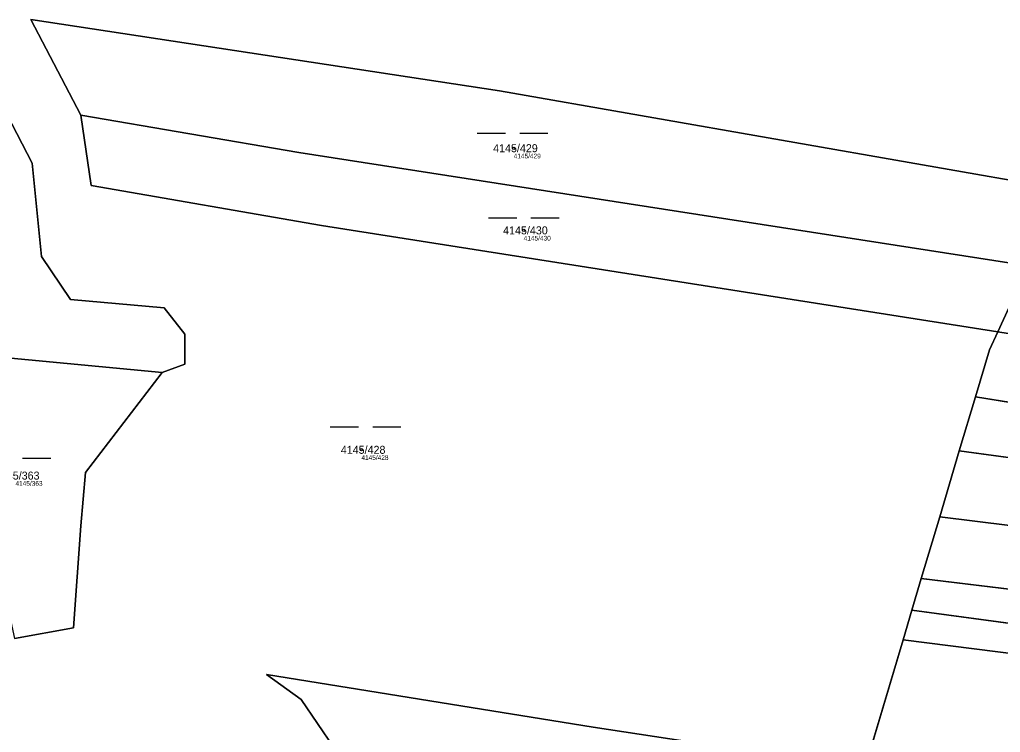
# Model space of a CAD drawing. Extents: x -739214 to -733252, y -1147612 to -1142842.
# Drawn here: x -736257.4 to -736049, y -1146944.6 to -1146793.2 of the extents above; entities that cross this region are included whole.
import ezdxf

# ---------------------------------------------------------------- set-up
doc = ezdxf.new("R2010")
doc.units = 0
for name, color, linetype in [('Definiční body', 7, 'Continuous'), ('Hranice parcel', 7, 'Continuous'), ('Parcelní čísla', 7, 'Continuous'), ('Polygon parcely', 7, 'Continuous'), ('Značky kultur', 7, 'Continuous')]:
    doc.layers.add(name, color=color, linetype=linetype)

msp = doc.modelspace()

# ---------------------------------------------------------------- linework, layer by layer
at = {"layer": 'Definiční body'}
for centre in [(-736152.41, -1146820.5), (-736150.29, -1146837.96), (-736184.77, -1146884.59)]:
    msp.add_circle(centre, 0.25, dxfattribs=at)
at = {"layer": 'Hranice parcel'}
for p, q in [((-736049.57, -1146859.52), (-736043.08, -1146845.49)), ((-736049.57, -1146859.52), (-735989.77, -1146869.16)), ((-736057.74, -1146884.84), (-736054.32, -1146873.35)), ((-736054.32, -1146873.35), (-736012.77, -1146880.02)), ((-736061.9, -1146898.8), (-736057.74, -1146884.84)), ((-736057.74, -1146884.84), (-736007.14, -1146891.7)), ((-736065.81, -1146911.94), (-736061.9, -1146898.8)), ((-736061.9, -1146898.8), (-736001.8, -1146906.25)), ((-736067.81, -1146918.65), (-736065.81, -1146911.94)), ((-736065.81, -1146911.94), (-735975.6, -1146922.85)), ((-736069.7, -1146924.98), (-736067.81, -1146918.65)), ((-736067.81, -1146918.65), (-735969.93, -1146931.85)), ((-736077.84, -1146952.32), (-736069.7, -1146924.98)), ((-736069.7, -1146924.98), (-735967.94, -1146937.83))]:
    msp.add_line(p, q, dxfattribs=at)
for points in [[(-736244.4, -1146813.45), (-736254.97, -1146793.17), (-736155.44, -1146808.27), (-736035.59, -1146829.29)], [(-736227.07, -1146868.16), (-736222.3, -1146866.38), (-736222.3, -1146860.02), (-736226.67, -1146854.45), (-736246.54, -1146852.66), (-736252.7, -1146843.52), (-736254.69, -1146823.65), (-736266.61, -1146800.79), (-736271.79, -1146803.29)], [(-736244.4, -1146813.45), (-736198.05, -1146821.43), (-736043.08, -1146845.49)], [(-736049.57, -1146859.52), (-736193.22, -1146836.94), (-736242.19, -1146828.45), (-736244.4, -1146813.45)], [(-736295.03, -1146850.08), (-736286.08, -1146861.61), (-736275.75, -1146863.59), (-736227.07, -1146868.16)], [(-736054.32, -1146873.35), (-736051.34, -1146863.34), (-736049.57, -1146859.52)], [(-736298.34, -1146878.65), (-736278.07, -1146880.83), (-736264.16, -1146898.72), (-736258.47, -1146924.67), (-736245.95, -1146922.42), (-736244.36, -1146900.76), (-736243.36, -1146889.43), (-736227.07, -1146868.16)], [(-736190.59, -1146947.85), (-736197.58, -1146937.63), (-736204.91, -1146932.35), (-736135.54, -1146943.56), (-736077.84, -1146952.32)]]:
    msp.add_lwpolyline(points, dxfattribs=at)
at = {"layer": 'Polygon parcely'}
for points in [[(-736190.59, -1146947.85), (-736197.58, -1146937.63), (-736204.91, -1146932.35), (-736135.54, -1146943.56), (-736077.84, -1146952.32), (-736069.7, -1146924.98), (-736067.81, -1146918.65), (-736065.81, -1146911.94), (-736061.9, -1146898.8), (-736057.74, -1146884.84), (-736054.32, -1146873.35), (-736051.34, -1146863.34), (-736049.57, -1146859.52), (-736193.22, -1146836.94), (-736242.19, -1146828.45), (-736244.4, -1146813.45), (-736254.97, -1146793.17), (-736155.44, -1146808.27), (-736035.59, -1146829.29)], [(-736266.61, -1146800.79), (-736254.69, -1146823.65), (-736252.7, -1146843.52), (-736246.54, -1146852.66), (-736226.67, -1146854.45), (-736222.3, -1146860.02), (-736222.3, -1146866.38), (-736227.07, -1146868.16), (-736243.36, -1146889.43), (-736244.36, -1146900.76), (-736245.95, -1146922.42), (-736258.47, -1146924.67)]]:
    msp.add_lwpolyline(points, dxfattribs=at)
for points in [[(-736043.08, -1146845.49), (-736035.59, -1146829.29), (-736155.44, -1146808.27), (-736254.97, -1146793.17), (-736244.4, -1146813.45), (-736198.05, -1146821.43)], [(-736252.7, -1146843.52), (-736254.69, -1146823.65), (-736266.61, -1146800.79), (-736271.79, -1146803.29), (-736291.22, -1146819.31), (-736297.86, -1146832.94), (-736295.03, -1146850.08), (-736286.08, -1146861.61), (-736275.75, -1146863.59), (-736227.07, -1146868.16), (-736222.3, -1146866.38), (-736222.3, -1146860.02), (-736226.67, -1146854.45), (-736246.54, -1146852.66)], [(-736043.08, -1146845.49), (-736198.05, -1146821.43), (-736244.4, -1146813.45), (-736242.19, -1146828.45), (-736193.22, -1146836.94), (-736049.57, -1146859.52)], [(-735989.77, -1146869.16), (-735987.9, -1146866.1), (-735975.61, -1146868.66), (-735973.7, -1146863.71), (-735974.1, -1146856.46), (-736043.08, -1146845.49), (-736049.57, -1146859.52)], [(-736244.36, -1146900.76), (-736243.36, -1146889.43), (-736227.07, -1146868.16), (-736275.75, -1146863.59), (-736286.08, -1146861.61), (-736295.03, -1146850.08), (-736295.95, -1146864.51), (-736298.34, -1146878.65), (-736278.07, -1146880.83), (-736264.16, -1146898.72), (-736258.47, -1146924.67), (-736245.95, -1146922.42)], [(-735989.77, -1146869.16), (-736049.57, -1146859.52), (-736051.34, -1146863.34), (-736054.32, -1146873.35), (-736012.77, -1146880.02), (-736008.93, -1146877.6), (-735999.65, -1146877.55)], [(-736012.77, -1146880.02), (-736054.32, -1146873.35), (-736057.74, -1146884.84), (-736007.14, -1146891.7), (-736011.92, -1146885.54)], [(-736007.14, -1146891.7), (-736057.74, -1146884.84), (-736061.9, -1146898.8), (-736001.8, -1146906.25)], [(-735980.37, -1146917), (-736001.08, -1146913.26), (-736000.82, -1146908.68), (-736001.8, -1146906.25), (-736061.9, -1146898.8), (-736065.81, -1146911.94), (-735975.6, -1146922.85)], [(-735975.6, -1146922.85), (-736065.81, -1146911.94), (-736067.81, -1146918.65), (-735969.93, -1146931.85)], [(-735969.93, -1146931.85), (-736067.81, -1146918.65), (-736069.7, -1146924.98), (-735967.94, -1146937.83), (-735968.86, -1146933.73)], [(-735966.93, -1146942.3), (-735967.94, -1146937.83), (-736069.7, -1146924.98), (-736077.84, -1146952.32), (-735966.16, -1146968.88), (-735965.69, -1146962.31), (-735964.9, -1146951.33)], [(-736077.84, -1146952.32), (-736135.54, -1146943.56), (-736204.91, -1146932.35), (-736197.58, -1146937.63), (-736190.59, -1146947.85), (-736148.59, -1146955.52), (-736081.92, -1146966.03)]]:
    msp.add_lwpolyline(points, close=True, dxfattribs=at)
at = {"layer": 'Značky kultur'}
for p, q in [((-736160.14, -1146817.31), (-736154.14, -1146817.31)), ((-736151.14, -1146817.31), (-736145.14, -1146817.31)), ((-736157.78, -1146835.26), (-736151.78, -1146835.26)), ((-736148.78, -1146835.26), (-736142.78, -1146835.26)), ((-736191.37, -1146879.72), (-736185.37, -1146879.72)), ((-736182.37, -1146879.72), (-736176.37, -1146879.72)), ((-736256.75, -1146886.4), (-736250.75, -1146886.4))]:
    msp.add_line(p, q, dxfattribs=at)

# ---------------------------------------------------------------- texts
at = {"layer": 'Definiční body'}
for s, p in [('4145/429', (-736152.41, -1146822.66)), ('4145/430', (-736150.29, -1146840.12)), ('4145/428', (-736184.77, -1146886.75)), ('4145/363', (-736258.26, -1146892.23))]:
    msp.add_text(s, height=1, dxfattribs=at).set_placement(p)
at = {"layer": 'Parcelní čísla'}
for s, p in [('4145/429', (-736156.78, -1146821.35)), ('4145/430', (-736154.66, -1146838.81)), ('4145/428', (-736189.14, -1146885.44)), ('4145/363', (-736262.63, -1146890.92))]:
    msp.add_text(s, height=1.7, dxfattribs=at).set_placement(p)

doc.saveas('drawing.dxf')
